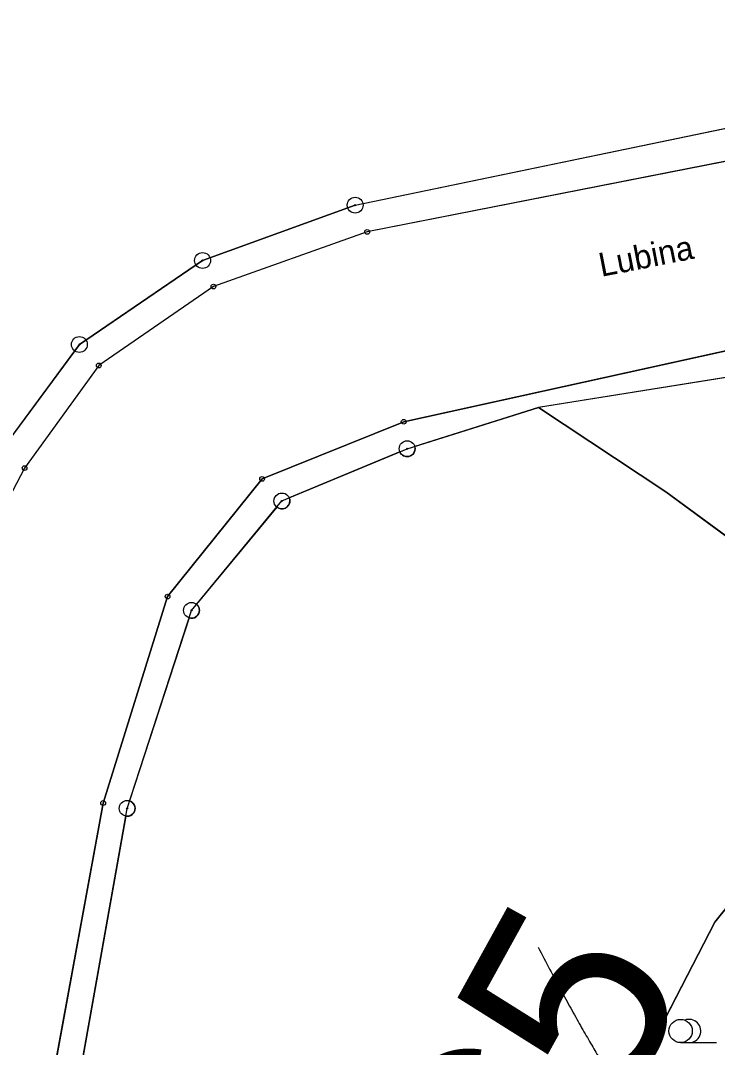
# Model space of a CAD drawing. Extents: x -495905 to -478420, y -1113297 to -1107716.
# Drawn here: x -479911.4 to -479823.5, y -1111683.3 to -1111553.7 of the extents above; entities that cross this region are included whole.
import ezdxf

# ---------------------------------------------------------------- set-up
doc = ezdxf.new("R2010")
doc.units = 0
for name, color, linetype in [('03_PC_POPIS_NÁVRH', 7, 'Continuous'), ('2D_VRSTEVNICE', 7, 'Continuous'), ('ttp', 7, 'Continuous'), ('VODNÍ PLOCHY', 7, 'Continuous'), ('zamereni', 7, 'Continuous'), ('ZELEN MIMO LES', 7, 'Continuous')]:
    doc.layers.add(name, color=color, linetype=linetype)

msp = doc.modelspace()

# ---------------------------------------------------------------- linework, layer by layer
at = {"layer": '2D_VRSTEVNICE'}
msp.add_open_spline([(-479846.15, -1111670.64), (-479841.58, -1111679.41), (-479835.33, -1111689.72), (-479823.45, -1111687.68), (-479818.01, -1111677.97), (-479812.86, -1111668.78), (-479810.96, -1111665.4), (-479809.91, -1111664.63), (-479801.94, -1111651.85), (-479800.75, -1111651.24), (-479796.6, -1111650.51), (-479794.53, -1111646.6), (-479792.98, -1111640.87), (-479793.27, -1111640.14), (-479797.94, -1111636.24)], degree=2, dxfattribs=at)
at = {"layer": 'ttp'}
for points in [[(-479914.41, -1111608.66), (-479904.02, -1111594.6), (-479888.48, -1111584), (-479869.24, -1111577.02), (-479764.75, -1111555.31), (-479737.04, -1111542.57)], [(-479901.39, -1111836.63), (-479896.21, -1111820.45), (-479889.86, -1111804.14), (-479880.54, -1111784.75), (-479876.2, -1111775.48), (-479870.95, -1111767.42), (-479873.97, -1111765.4), (-479849.71, -1111721.87), (-479839.43, -1111697.67), (-479823.85, -1111667.46), (-479805.72, -1111644.87), (-479805.72, -1111640.4), (-479811.9, -1111626.55), (-479830.04, -1111613.17), (-479846.11, -1111602.56), (-479861.72, -1111607.45)], [(-479863.59, -1111608.13), (-479877.55, -1111613.96)], [(-479879.11, -1111615.11), (-479889.23, -1111627.37)], [(-479890.18, -1111629.09), (-479897.68, -1111652.17)], [(-479898.16, -1111654.1), (-479906.97, -1111703.74), (-479913.04, -1111750.38), (-479917.79, -1111781.83), (-479924.1, -1111802.79), (-479958.02, -1111862.54)]]:
    msp.add_lwpolyline(points, dxfattribs=at)
for centre, start, end in [((-479862.67, -1111607.75), 202.6405, 0), ((-479862.67, -1111607.75), 0, 17.4013), ((-479878.47, -1111614.34), 230.4403, 0), ((-479878.47, -1111614.34), 0, 22.6405), ((-479889.87, -1111628.14), 0, 50.4403), ((-479889.87, -1111628.14), 251.9927, 0), ((-479897.99, -1111653.12), 0, 71.9927), ((-479897.99, -1111653.12), 259.9404, 0)]:
    msp.add_arc(centre, 1, start, end, dxfattribs=at)
at = {"layer": 'VODNÍ PLOCHY'}
for points in [[(-479519.21, -1111207.72), (-479512.98, -1111227.33), (-479494.91, -1111252.29), (-479483.87, -1111248.61), (-479490, -1111274.12), (-479510.92, -1111309.16), (-479537.33, -1111341.97), (-479586.58, -1111376.4), (-479636.13, -1111400.73), (-479661.28, -1111423.76), (-479675.82, -1111449.04), (-479708.76, -1111513.89), (-479719.13, -1111532.95), (-479734.23, -1111546.43), (-479763.05, -1111559.8), (-479867.72, -1111580.39), (-479887.11, -1111587.29), (-479901.57, -1111597.25), (-479910.93, -1111610.19), (-479919.11, -1111625.77)], [(-479916.37, -1111749.48), (-479910.34, -1111703.33), (-479901.02, -1111652.45), (-479892.89, -1111626.4), (-479880.97, -1111611.56), (-479863.11, -1111604.35), (-479792.87, -1111588.88), (-479791.16, -1111588.7), (-479778.04, -1111585.8), (-479748.52, -1111577.88), (-479729.39, -1111570.04), (-479715.95, -1111559.84), (-479705.9, -1111550.01)]]:
    msp.add_lwpolyline(points, dxfattribs=at)
at = {"layer": 'zamereni'}
for p, q in [((-479869.24, -1111577.02), (-479764.75, -1111555.31)), ((-479763.05, -1111559.8), (-479867.72, -1111580.39)), ((-479869.24, -1111577.02), (-479888.48, -1111584)), ((-479867.72, -1111580.39), (-479887.11, -1111587.29)), ((-479888.48, -1111584), (-479904.02, -1111594.6)), ((-479887.11, -1111587.29), (-479901.57, -1111597.25)), ((-479792.87, -1111588.88), (-479863.11, -1111604.35)), ((-479792.34, -1111593.93), (-479846.11, -1111602.56)), ((-479904.02, -1111594.6), (-479914.41, -1111608.66)), ((-479901.57, -1111597.25), (-479910.93, -1111610.19)), ((-479862.67, -1111607.75), (-479846.11, -1111602.56)), ((-479830.04, -1111613.17), (-479846.11, -1111602.56)), ((-479863.11, -1111604.35), (-479880.97, -1111611.56)), ((-479878.47, -1111614.34), (-479862.67, -1111607.75)), ((-479910.93, -1111610.19), (-479919.11, -1111625.77)), ((-479880.97, -1111611.56), (-479892.89, -1111626.4)), ((-479811.9, -1111626.55), (-479830.04, -1111613.17)), ((-479889.87, -1111628.14), (-479878.47, -1111614.34)), ((-479892.89, -1111626.4), (-479901.02, -1111652.45)), ((-479897.99, -1111653.12), (-479889.87, -1111628.14)), ((-479805.72, -1111644.87), (-479823.85, -1111667.46)), ((-479901.02, -1111652.45), (-479910.34, -1111703.33)), ((-479906.97, -1111703.74), (-479897.99, -1111653.12)), ((-479839.43, -1111697.67), (-479823.85, -1111667.46)), ((-479828.18, -1111682.68), (-479823.65, -1111682.68))]:
    msp.add_line(p, q, dxfattribs=at)
for centre, radius in [((-479869.24, -1111577.02), 1), ((-479869.24, -1111577.02), 0.0655), ((-479867.72, -1111580.39), 0.3), ((-479888.48, -1111584), 1), ((-479888.48, -1111584), 0.0655), ((-479887.11, -1111587.29), 0.3), ((-479904.02, -1111594.6), 1), ((-479904.02, -1111594.6), 0.0655), ((-479901.57, -1111597.25), 0.3), ((-479863.11, -1111604.35), 0.3), ((-479862.67, -1111607.75), 1), ((-479862.67, -1111607.75), 0.0655), ((-479910.93, -1111610.19), 0.3), ((-479880.97, -1111611.56), 0.3), ((-479878.47, -1111614.34), 1), ((-479878.47, -1111614.34), 0.0655), ((-479892.89, -1111626.4), 0.3), ((-479889.87, -1111628.14), 1), ((-479889.87, -1111628.14), 0.0655), ((-479901.02, -1111652.45), 0.3), ((-479897.99, -1111653.12), 1), ((-479897.99, -1111653.12), 0.0655), ((-479828.18, -1111681.21), 1.47)]:
    msp.add_circle(centre, radius, dxfattribs=at)
msp.add_arc((-479827.11, -1111681.21), 1.47, 270, 111.324, dxfattribs=at)
at = {"layer": 'ZELEN MIMO LES'}
for points in [[(-479726.3, -1111571.6), (-479745.9, -1111581.03), (-479776.69, -1111590.43), (-479792.34, -1111593.93), (-479846.11, -1111602.56), (-479830.04, -1111613.17), (-479811.9, -1111626.55), (-479805.72, -1111640.4), (-479792.35, -1111640.12), (-479763.18, -1111611.87), (-479748.21, -1111597.01), (-479726.06, -1111571.92)], [(-479859.56, -1111752.34), (-479844.81, -1111724.1), (-479823.42, -1111689.12), (-479810.04, -1111665.25), (-479801.59, -1111652.51), (-479797.11, -1111645.75), (-479805.72, -1111644.87), (-479823.85, -1111667.46), (-479839.43, -1111697.67), (-479849.71, -1111721.87), (-479873.97, -1111765.4), (-479870.95, -1111767.42), (-479859.56, -1111752.34)]]:
    msp.add_lwpolyline(points, dxfattribs=at)

# ---------------------------------------------------------------- texts
at = {"layer": '03_PC_POPIS_NÁVRH'}
msp.add_text('C5', height=25, rotation=61.1042, dxfattribs=at).set_placement((-479847.45, -1111712.65))
at = {"layer": 'zamereni'}
msp.add_text('Lubina', height=3, rotation=11.1288, dxfattribs=at).set_placement((-479838.18, -1111586.07))

doc.saveas('drawing.dxf')
